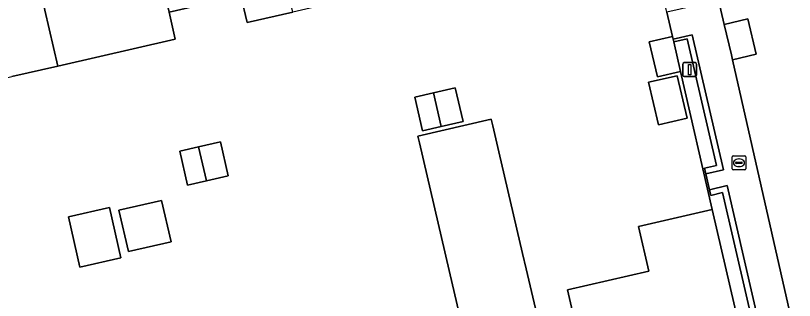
# Model space of a CAD drawing. Extents: x 156412 to 157779, y 382335 to 383768.
# Drawn here: x 156693.5 to 156749.7, y 383288.5 to 383309.1 of the extents above; entities that cross this region are included whole.
import ezdxf

# ---------------------------------------------------------------- set-up
doc = ezdxf.new("R2010")
doc.units = 0
for name, color, linetype in [('IMGEO_Erf', 7, 'Continuous'), ('IMGEO_Groenvoorziening', 7, 'Continuous'), ('IMGEO_Kolk', 7, 'Continuous'), ('IMGEO_Lichtmast', 7, 'Continuous'), ('IMGEO_Muur', 7, 'Continuous'), ('IMGEO_Pand', 7, 'Continuous'), ('IMGEO_Voetpad_open', 7, 'Continuous')]:
    doc.layers.add(name, color=color, linetype=linetype)

msp = doc.modelspace()

# ---------------------------------------------------------------- linework, layer by layer
at = {"layer": 'IMGEO_Erf'}
for points in [[(156751.576, 383318.117), (156748.282, 383317.357), (156747.83, 383319.308), (156742.446, 383318.061), (156744.679, 383308.429), (156746.383, 383308.835), (156746.991, 383306.286), (156745.276, 383305.89), (156751.613, 383277.957)], [(156735.76, 383278.904), (156733.364, 383289.258), (156739.24, 383290.612), (156738.499, 383293.827), (156743.82, 383295.053), (156741.532, 383305.035), (156739.857, 383304.648), (156739.271, 383307.184), (156740.948, 383307.572), (156740.544, 383309.326), (156740.499, 383309.521), (156739.177, 383315.254), (156730.493, 383313.248), (156722.008, 383311.289), (156713.537, 383309.332), (156710.24, 383308.571), (156709.79, 383310.519), (156704.608, 383309.322), (156705.058, 383307.374), (156696.582, 383305.427), (156693.271, 383304.667)]]:
    msp.add_lwpolyline(points, dxfattribs=at)
for points in [[(156739.219, 383304.257), (156741.289, 383304.735), (156741.999, 383301.662), (156739.929, 383301.184)], [(156722.342, 383303.191), (156723.694, 383303.503), (156725.264, 383303.866), (156725.829, 383301.421), (156724.259, 383301.058), (156722.907, 383300.746)], [(156722.675, 383299.876), (156722.564, 383300.352), (156727.865, 383301.586), (156727.977, 383301.109), (156728.414, 383299.236), (156730.128, 383291.894), (156730.391, 383290.769), (156732.399, 383282.166), (156728.707, 383281.306), (156729.319, 383278.677), (156729.682, 383277.118), (156722.178, 383275.371), (156719.684, 383286.085), (156725.566, 383287.454), (156724.82, 383290.659)], [(156707.302, 383297.143), (156705.95, 383296.831), (156705.384, 383299.283), (156706.737, 383299.595), (156708.315, 383299.96), (156708.881, 383297.508)], [(156704.753, 383292.726), (156701.681, 383292.017), (156700.988, 383295.017), (156704.06, 383295.726)], [(156697.339, 383294.523), (156700.301, 383295.198), (156701.128, 383291.569), (156698.166, 383290.894)]]:
    msp.add_lwpolyline(points, close=True, dxfattribs=at)
at = {"layer": 'IMGEO_Groenvoorziening'}
msp.add_lwpolyline([(156742.005, 383307.405), (156741.038, 383307.182), (156741.532, 383305.035), (156743.82, 383295.053), (156746.062, 383285.319), (156746.668, 383282.689), (156747.924, 383277.105), (156748.935, 383277.338), (156744.562, 383296.301), (156743.703, 383296.082), (156743.608, 383296.488), (156743.347, 383297.63), (156743.256, 383298.049), (156744.115, 383298.252)], close=True, dxfattribs=at)
at = {"layer": 'IMGEO_Kolk'}
for p, q in [((156745.243, 383298.014), (156745.243, 383298.866)), ((156745.318, 383298.94), (156746.17, 383298.94)), ((156745.731, 383298.72), (156745.756, 383298.72)), ((156746.244, 383298.866), (156746.244, 383298.014)), ((156745.502, 383298.434), (156745.502, 383298.446)), ((156745.94, 383298.397), (156745.542, 383298.397)), ((156745.545, 383298.483), (156745.943, 383298.483)), ((156745.754, 383298.16), (156745.729, 383298.16)), ((156745.986, 383298.446), (156745.986, 383298.434)), ((156746.17, 383297.94), (156745.318, 383297.94))]:
    msp.add_line(p, q, dxfattribs=at)
for points in [[(156745.243, 383298.014), (156745.243, 383298.866)], [(156745.318, 383298.94), (156746.17, 383298.94)], [(156746.244, 383298.866), (156746.244, 383298.014)], [(156746.17, 383297.94), (156745.318, 383297.94)]]:
    msp.add_lwpolyline(points, dxfattribs=at)
for centre, radius, start, end in [((156745.32, 383298.864), 0.0765, 91.552, 178.448), ((156745.32, 383298.864), 0.0765, 91.552, 178.448), ((156746.168, 383298.864), 0.0765, 1.552, 88.448), ((156746.168, 383298.864), 0.0765, 1.552, 88.448), ((156745.542, 383298.443), 0.0403, 85.8775, 175.7526), ((156745.539, 383298.433), 0.0366, 178.938, 274.7102), ((156745.943, 383298.44), 0.043, 264.8664, 352.4533), ((156745.947, 383298.445), 0.0386, 1.7309, 96.639), ((156745.32, 383298.016), 0.0765, 181.552, 268.448), ((156745.32, 383298.016), 0.0765, 181.552, 268.448), ((156746.168, 383298.016), 0.0765, 271.552, 358.448), ((156746.168, 383298.016), 0.0765, 271.552, 358.448)]:
    msp.add_arc(centre, radius, start, end, dxfattribs=at)
for centre, major_axis, ratio, start_param, end_param in [((156745.73, 383298.44), (-0.387, 0.002), 0.722429, 4.712389, 7.853982), ((156745.755, 383298.44), (-0.39, 0.002), 0.717154, 1.570796, 4.712389)]:
    msp.add_ellipse(centre, major_axis=major_axis, ratio=ratio, start_param=start_param, end_param=end_param, dxfattribs=at)
at = {"layer": 'IMGEO_Lichtmast'}
for p, q in [((156741.69, 383304.778), (156741.69, 383305.578)), ((156741.69, 383305.578), (156741.69, 383304.778)), ((156741.79, 383305.678), (156742.58, 383305.678)), ((156742.58, 383305.678), (156741.79, 383305.678)), ((156742.68, 383305.578), (156742.68, 383304.778)), ((156742.68, 383304.778), (156742.68, 383305.578)), ((156742.58, 383304.678), (156741.79, 383304.678)), ((156741.79, 383304.678), (156742.58, 383304.678))]:
    msp.add_line(p, q, dxfattribs=at)
msp.add_lwpolyline([(156742.11, 383305.553), (156742.26, 383305.553), (156742.26, 383304.803), (156742.11, 383304.803), (156742.11, 383305.553)], dxfattribs=at)
for centre, start, end in [((156741.79, 383305.578), 90, 180), ((156741.79, 383305.578), 90, 180), ((156742.58, 383305.578), 0, 90), ((156742.58, 383305.578), 360, 90), ((156741.79, 383304.778), 180, 270), ((156741.79, 383304.778), 180, 270), ((156742.58, 383304.778), 270, 0), ((156742.58, 383304.778), 270, 0)]:
    msp.add_arc(centre, 0.1, start, end, dxfattribs=at)
at = {"layer": 'IMGEO_Muur'}
for points in [[(156742.364, 383307.694), (156740.993, 383307.377), (156741.038, 383307.182), (156742.005, 383307.405), (156744.115, 383298.252), (156743.256, 383298.049), (156743.347, 383297.63), (156744.622, 383297.941)], [(156744.888, 383296.787), (156743.608, 383296.488), (156743.703, 383296.082), (156744.562, 383296.301), (156748.935, 383277.338), (156749.332, 383277.43)]]:
    msp.add_lwpolyline(points, close=True, dxfattribs=at)
at = {"layer": 'IMGEO_Pand'}
for points in [[(156711.033, 383320.175), (156708.172, 383319.516), (156708.093, 383319.498), (156706.301, 383319.085), (156705.662, 383321.872), (156701.912, 383321.006), (156704.608, 383309.322), (156709.79, 383310.519), (156710.24, 383308.571), (156713.537, 383309.332)], [(156694.089, 383316.245), (156696.582, 383305.427), (156705.058, 383307.374), (156704.608, 383309.322), (156701.912, 383321.006), (156698.17, 383320.141), (156698.824, 383317.347), (156696.964, 383316.914)], [(156694.089, 383316.245), (156691.237, 383315.581), (156691.139, 383315.558), (156689.367, 383315.146), (156688.716, 383317.955), (156684.956, 383317.087), (156687.649, 383305.411), (156688.092, 383303.457), (156693.271, 383304.667), (156696.582, 383305.427)], [(156745.193, 383306.241), (156745.276, 383305.89), (156746.991, 383306.286), (156746.383, 383308.835), (156744.679, 383308.429)], [(156741.038, 383307.182), (156740.993, 383307.377), (156740.948, 383307.572), (156739.271, 383307.184), (156739.857, 383304.648), (156741.532, 383305.035)], [(156739.219, 383304.257), (156739.929, 383301.184), (156741.999, 383301.662), (156741.289, 383304.735)], [(156724.259, 383301.058), (156725.829, 383301.421), (156725.264, 383303.866), (156723.694, 383303.503)], [(156724.259, 383301.058), (156723.694, 383303.503), (156722.342, 383303.191), (156722.907, 383300.746)], [(156722.564, 383300.352), (156722.675, 383299.876), (156724.82, 383290.659), (156725.566, 383287.454), (156719.684, 383286.085), (156722.178, 383275.371), (156729.682, 383277.118), (156729.319, 383278.677), (156728.707, 383281.306), (156732.399, 383282.166), (156730.391, 383290.769), (156730.128, 383291.894), (156728.414, 383299.236), (156727.977, 383301.109), (156727.865, 383301.586)], [(156707.302, 383297.143), (156708.881, 383297.508), (156708.315, 383299.96), (156706.737, 383299.595)], [(156707.302, 383297.143), (156706.737, 383299.595), (156705.384, 383299.283), (156705.95, 383296.831)], [(156700.988, 383295.017), (156701.681, 383292.017), (156704.753, 383292.726), (156704.06, 383295.726)], [(156697.339, 383294.523), (156698.166, 383290.894), (156701.128, 383291.569), (156700.301, 383295.198)], [(156743.82, 383295.053), (156738.499, 383293.827), (156739.24, 383290.612), (156733.364, 383289.258), (156735.76, 383278.904), (156735.303, 383278.796), (156735.394, 383278.406), (156735.852, 383278.514), (156743.344, 383280.281), (156742.987, 383281.83), (156742.378, 383284.471), (156746.062, 383285.319)]]:
    msp.add_lwpolyline(points, close=True, dxfattribs=at)
at = {"layer": 'IMGEO_Voetpad_open'}
msp.add_lwpolyline([(156745.276, 383305.89), (156745.193, 383306.241), (156744.679, 383308.429), (156742.446, 383318.061), (156739.783, 383329.742), (156739.864, 383329.761), (156738.827, 383333.624), (156736.477, 383333.123), (156741.913, 383309.641), (156741.51, 383309.548), (156740.544, 383309.326), (156740.948, 383307.572), (156740.993, 383307.377), (156742.364, 383307.694), (156744.622, 383297.941), (156743.347, 383297.63), (156743.608, 383296.488), (156744.888, 383296.787), (156749.332, 383277.43), (156751.613, 383277.957)], close=True, dxfattribs=at)

doc.saveas('drawing.dxf')
